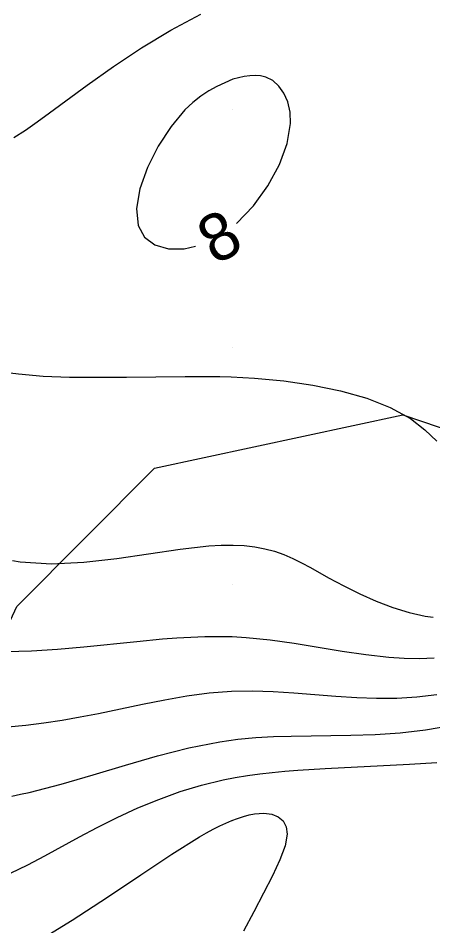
# Model space of a CAD drawing. Extents: x 2602990 to 2605851, y 618069 to 619180.
# Drawn here: x 2603220.96 to 2603238.43, y 618535.59 to 618573.87 of the extents above; entities that cross this region are included whole.
import ezdxf

# ---------------------------------------------------------------- set-up
doc = ezdxf.new("R2010")
doc.units = 0
for name, color, linetype in [('DTM Contours Minor', 7, 'Continuous'), ('DTM Contours Minor Text', 7, 'Continuous'), ('Exist DTM Crownline', 7, 'Continuous'), ('Exist DTM QL2 LIDAR Elevation Point', 7, 'Continuous'), ('Exist Roads EOP', 7, 'Continuous'), ('PH Exist DTM Obscure Area', 7, 'Continuous')]:
    doc.layers.add(name, color=color, linetype=linetype)

msp = doc.modelspace()

# ---------------------------------------------------------------- linework, layer by layer
at = {"layer": 'DTM Contours Minor'}
for points in [[(2603220.778, 618568.835), (2603221.265, 618569.15), (2603221.765, 618569.499), (2603222.285, 618569.879), (2603223.861, 618571.044), (2603224.977, 618571.834), (2603226.161, 618572.621), (2603227.395, 618573.368), (2603228.66, 618574.039)], [(2603230, 618571.293), (2603229.665, 618571.149), (2603229.328, 618570.988), (2603228.992, 618570.801), (2603228.656, 618570.579), (2603228.322, 618570.315), (2603227.988, 618570), (2603227.401, 618569.297), (2603226.861, 618568.466), (2603226.411, 618567.57), (2603226.092, 618566.673), (2603225.945, 618565.838), (2603226.011, 618565.128), (2603226.281, 618564.639), (2603226.721, 618564.309), (2603227.292, 618564.142), (2603227.954, 618564.14), (2603228.425, 618564.25)], [(2603230.157, 618565.21), (2603230.166, 618565.218), (2603230.874, 618565.953), (2603231.486, 618566.797), (2603231.97, 618567.694), (2603232.296, 618568.592), (2603232.434, 618569.435), (2603232.415, 618569.911), (2603232.32, 618570.336), (2603232.161, 618570.705), (2603231.946, 618571.008), (2603231.686, 618571.239), (2603231.39, 618571.39), (2603231.177, 618571.439), (2603230.953, 618571.455), (2603230.722, 618571.442), (2603230.485, 618571.407), (2603230.244, 618571.356), (2603230, 618571.293)], [(2603220.625, 618558.913), (2603220.971, 618558.868), (2603222.009, 618558.778), (2603223.125, 618558.734), (2603224.301, 618558.723), (2603225.518, 618558.733), (2603227.997, 618558.764), (2603228.971, 618558.762), (2603229.456, 618558.754), (2603229.941, 618558.74), (2603230.427, 618558.719), (2603230.913, 618558.691), (2603232.152, 618558.576), (2603233.373, 618558.399), (2603234.548, 618558.155), (2603235.646, 618557.841), (2603236.636, 618557.452), (2603237.487, 618556.984), (2603238.103, 618556.514), (2603238.608, 618556.033)], [(2603220.719, 618550.995), (2603221.043, 618550.945), (2603222.358, 618550.864), (2603223.729, 618550.929), (2603225.116, 618551.087), (2603227.785, 618551.481), (2603228.989, 618551.615), (2603229.517, 618551.644), (2603230.015, 618551.647), (2603230.487, 618551.624), (2603230.934, 618551.573), (2603231.359, 618551.493), (2603231.763, 618551.385), (2603232.153, 618551.246), (2603232.531, 618551.082), (2603232.902, 618550.897), (2603233.272, 618550.697), (2603234.032, 618550.271), (2603234.677, 618549.926), (2603235.352, 618549.594), (2603236.045, 618549.288), (2603236.744, 618549.021), (2603237.438, 618548.806), (2603238.115, 618548.656), (2603238.452, 618548.609)], [(2603220.455, 618547.161), (2603221.518, 618547.186), (2603222.612, 618547.255), (2603223.725, 618547.355), (2603225.955, 618547.586), (2603227.046, 618547.689), (2603227.644, 618547.735), (2603228.234, 618547.77), (2603228.818, 618547.792), (2603229.4, 618547.798), (2603229.982, 618547.787), (2603230.567, 618547.755), (2603231.572, 618547.656), (2603232.585, 618547.513), (2603234.609, 618547.18), (2603235.607, 618547.03), (2603236.586, 618546.919), (2603237.232, 618546.876), (2603237.866, 618546.864), (2603238.489, 618546.89)], [(2603220.517, 618543.977), (2603221.282, 618544.051), (2603222.045, 618544.149), (2603222.807, 618544.266), (2603223.571, 618544.4), (2603224.337, 618544.55), (2603226.198, 618544.941), (2603227.134, 618545.128), (2603228.072, 618545.291), (2603229.012, 618545.416), (2603229.954, 618545.489), (2603230.828, 618545.503), (2603231.704, 618545.475), (2603232.58, 618545.418), (2603234.34, 618545.275), (2603235.224, 618545.216), (2603236.066, 618545.185), (2603236.911, 618545.19), (2603237.758, 618545.241), (2603238.606, 618545.35)], [(2603220.695, 618541.06), (2603221.056, 618541.136), (2603221.419, 618541.218), (2603222.763, 618541.565), (2603224.12, 618541.959), (2603225.479, 618542.367), (2603226.829, 618542.758), (2603228.157, 618543.098), (2603229.453, 618543.355), (2603230.217, 618543.46), (2603230.97, 618543.53), (2603231.717, 618543.572), (2603232.46, 618543.595), (2603234.975, 618543.627), (2603236.01, 618543.662), (2603237.06, 618543.733), (2603238.123, 618543.855), (2603239.197, 618544.045)], [(2603220.641, 618537.805), (2603221.365, 618538.163), (2603222.088, 618538.546), (2603223.545, 618539.343), (2603224.286, 618539.736), (2603225.137, 618540.162), (2603226.004, 618540.56), (2603226.885, 618540.924), (2603227.779, 618541.248), (2603228.683, 618541.526), (2603229.597, 618541.75), (2603230.106, 618541.85), (2603230.62, 618541.933), (2603231.139, 618542.003), (2603231.666, 618542.061), (2603232.202, 618542.11), (2603232.75, 618542.153), (2603233.899, 618542.225), (2603237.452, 618542.405), (2603238.599, 618542.48)], [(2603221.701, 618534.887), (2603223.239, 618535.824), (2603224.725, 618536.796), (2603226.132, 618537.744), (2603227.433, 618538.611), (2603228.601, 618539.34), (2603228.896, 618539.509), (2603229.179, 618539.663), (2603229.451, 618539.802), (2603229.711, 618539.925), (2603229.961, 618540.032), (2603230.199, 618540.123), (2603230.452, 618540.206), (2603230.691, 618540.268), (2603230.918, 618540.311), (2603231.308, 618540.339), (2603231.646, 618540.299), (2603231.921, 618540.19), (2603232.126, 618540.012), (2603232.252, 618539.767), (2603232.29, 618539.453), (2603232.204, 618538.957), (2603231.991, 618538.366), (2603231.68, 618537.695), (2603231.302, 618536.96), (2603230.885, 618536.177), (2603230.459, 618535.359)]]:
    msp.add_lwpolyline(points, dxfattribs=at)
at = {"layer": 'Exist DTM Crownline'}
msp.add_spline([(2603233.488, 618380.754), (2603285.185, 618400.095), (2603335.457, 618418.629), (2603390.812, 618439.069), (2603440.087, 618457.325), (2603493.996, 618477.231), (2603542.655, 618495.301), (2603600.808, 618516.867), (2603653.659, 618536.362), (2603706.222, 618555.742), (2603764.811, 618577.593), (2603823.52, 618599.847), (2603878.564, 618620.56), (2603937.951, 618643.078), (2603997.369, 618665.789), (2604036.209, 618680.665), (2604055.311, 618688.017)], degree=3, dxfattribs=at)
at = {"layer": 'Exist DTM QL2 LIDAR Elevation Point'}
for p, q in [((2603230, 618570), (2603230, 618570)), ((2603230, 618560), (2603230, 618560)), ((2603230, 618550), (2603230, 618550)), ((2603230, 618540), (2603230, 618540))]:
    msp.add_line(p, q, dxfattribs=at)
at = {"layer": 'Exist Roads EOP'}
for points in [[(2603230.17, 618389.98), (2603282.929, 618409.597), (2603332.773, 618427.868), (2603388.167, 618448.413), (2603437.203, 618466.721), (2603490.778, 618486.527), (2603539.039, 618504.558), (2603597.451, 618526.156), (2603651.053, 618545.972), (2603705.208, 618566.084), (2603762.02, 618587.183), (2603820.334, 618609.162), (2603876.341, 618629.99), (2603934.909, 618652.28), (2603996.409, 618675.568), (2604033.216, 618689.957), (2604052.01, 618697.199)], [(2604034.633, 618668.486), (2603984.89, 618650.123), (2603936.767, 618631.654), (2603888.195, 618613.335), (2603837.766, 618594.258), (2603782.918, 618573.705), (2603731.939, 618554.39), (2603671.126, 618532.171), (2603621.822, 618514.106), (2603561.545, 618491.877), (2603506.421, 618471.293), (2603452.163, 618451.33), (2603398.364, 618431.316), (2603341.431, 618410.355), (2603281.65, 618388.199), (2603223.033, 618366.475), (2603185.717, 618352.612)]]:
    msp.add_spline(points, degree=3, dxfattribs=at)
at = {"layer": 'PH Exist DTM Obscure Area'}
msp.add_lwpolyline([(2603207.246, 618529.233), (2603209.822, 618531.237), (2603214.422, 618534.789), (2603218.128, 618543.112), (2603220.906, 618549.056), (2603226.708, 618554.894), (2603237.168, 618557.135), (2603246.227, 618554.067), (2603248.017, 618545.26), (2603248.792, 618534.899), (2603249.489, 618527.38), (2603244.599, 618520.53), (2603234.761, 618514.161), (2603222.455, 618508.904), (2603214.54, 618502.252), (2603205.989, 618496.427), (2603199.454, 618490.867), (2603204.275, 618483.054)], dxfattribs=at)

# ---------------------------------------------------------------- texts
at = {"layer": 'DTM Contours Minor Text'}
msp.add_text('8', height=2, rotation=29.0156, dxfattribs=at).set_placement((2603229.261, 618563.433))

doc.saveas('drawing.dxf')
